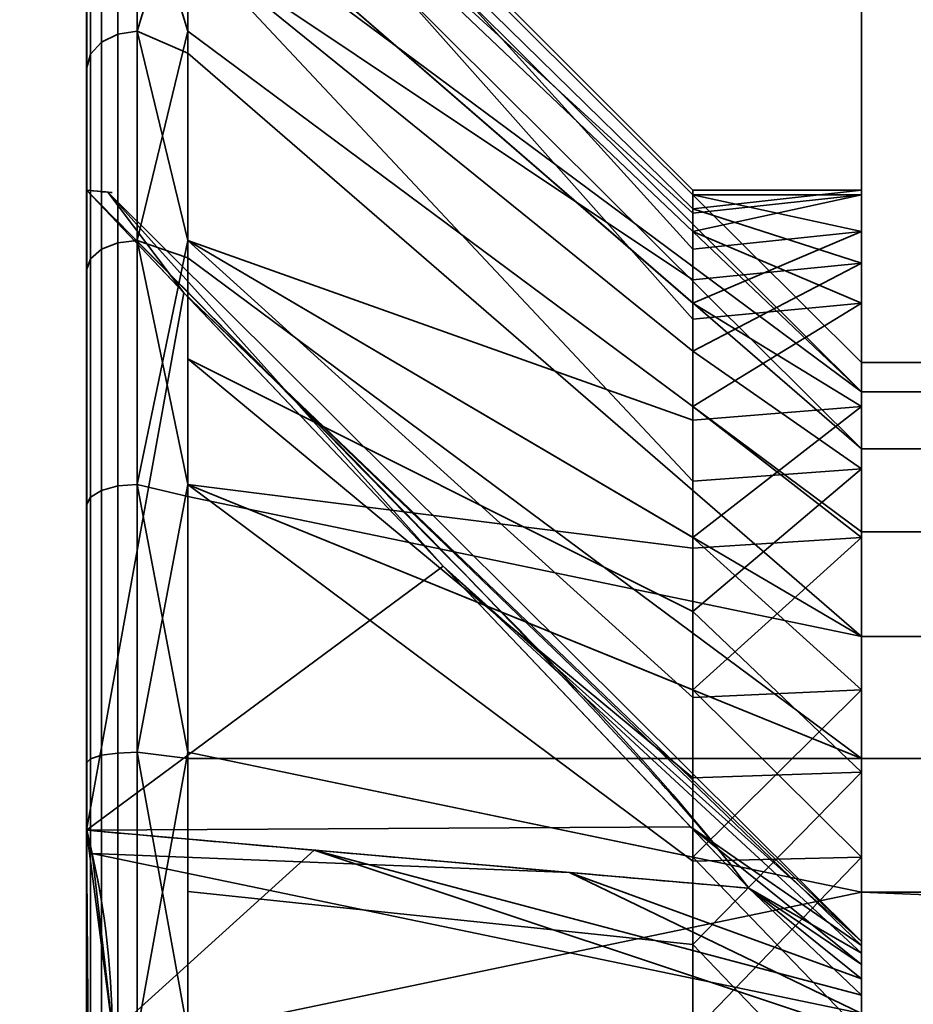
# Model space of a CAD drawing. Header units: millimetres. Extents: x -490 to 6690, y -115 to 152.
# Tile 818 of 1056: x 4018.25 to 4020.9, y 30.83 to 33.76. Entities that reach past the tile are written whole.
import ezdxf

# ---------------------------------------------------------------- set-up
doc = ezdxf.new("R2010")
doc.units = ezdxf.units.MM
doc.layers.add('152', color=253, linetype='Continuous')

# ---------------------------------------------------------------- blocks, each defined once
blk = doc.blocks.new('UG_SURFACE_004')
at = {"layer": '152', "color": 252, "linetype": 'Continuous', "lineweight": 35}
for points in [[(5144.0001, -6.2, 2202.5001), (5144.0001, 133.2, 2202.5001), (3855.9999, 133.2, 2202.5001), (3855.9999, -6.2, 2202.5001)], [(4006, -6.2, 2052.5), (4006, 133.2, 2052.5), (4994, 133.2, 2052.5), (4994, -6.2, 2052.5)]]:
    blk.add_3dface(points, dxfattribs=at)
blk = doc.blocks.new('UG_SURFACE_268')
at = {"layer": '152', "color": 252, "linetype": 'Continuous', "lineweight": 35}
for points in [[(4018.7502, 12.6349, 1008.25), (4018.7502, 36, 1008.25), (4020.75, 36, 1008.25), (4020.75, 12.6349, 1008.25)], [(4020.75, 12.6349, 1172.25), (4020.75, 36, 1172.25), (4018.7502, 36, 1172.25), (4018.7502, 12.6349, 1172.25)], [(4018.7502, 36, 1008.25), (4018.7502, 32.75, 1050.7859), (4018.7502, 33.9861, 1051.8988)], [(4018.7502, 36, 1008.25), (4018.7502, 23.75, 1020.25), (4018.7502, 29.5139, 1050.4458), (4018.7502, 31.1681, 1050.2719)], [(4018.7502, 36, 1072.25), (4018.7502, 32.75, 1057.7141), (4018.7502, 31.1681, 1058.2281)], [(4018.7502, 31.1681, 1050.2719), (4018.7502, 32.75, 1050.7859), (4018.7502, 36, 1008.25)], [(4018.7502, 33.9861, 1056.6012), (4018.7502, 32.75, 1057.7141), (4018.7502, 36, 1072.25)], [(4018.7502, 31.1681, 1058.2281), (4018.7502, 29.5139, 1058.0542), (4018.7502, 23.75, 1072.25), (4018.7502, 36, 1072.25)], [(4018.7502, 36, 1008.25), (4018.7502, 12.6349, 1008.25), (4018.7502, 12.6349, 1020.25), (4018.7502, 23.75, 1020.25)], [(4018.7502, 36, 1172.25), (4018.7502, 32.3769, 1129.9042), (4018.7502, 30.75, 1130.25)], [(4018.7502, 30.75, 1130.25), (4018.7502, 29.1231, 1129.9042), (4018.7502, 23.75, 1160.2499), (4018.7502, 36, 1172.25)], [(4018.7502, 36, 1172.25), (4018.7502, 33.7226, 1128.9265), (4018.7502, 32.3769, 1129.9042)], [(4018.7502, 36, 1172.25), (4018.7502, 34.5542, 1127.4861), (4018.7502, 33.7226, 1128.9265)], [(4018.7502, 36, 1072.25), (4018.7502, 23.75, 1072.25), (4018.7502, 23.75, 1084.25), (4018.7502, 34.7281, 1125.8318)], [(4018.7502, 23.75, 1160.2499), (4018.7502, 12.6349, 1160.2499), (4018.7502, 12.6349, 1172.25), (4018.7502, 36, 1172.25)], [(4020.75, 36, 1072.25), (4020.75, 31.7668, 1123.9661), (4020.75, 30.75, 1123.75)], [(4020.75, 30.75, 1123.75), (4020.75, 29.7332, 1123.9661), (4020.75, 23.75, 1096.2501), (4020.75, 36, 1072.25)], [(4020.75, 36, 1072.25), (4020.75, 36, 1172.25), (4020.75, 33.2363, 1126.5113)], [(4020.75, 36, 1072.25), (4020.75, 32.6079, 1124.5772), (4020.75, 31.7668, 1123.9661)], [(4020.75, 33.2363, 1126.5113), (4020.75, 33.1276, 1125.4774), (4020.75, 36, 1072.25)], [(4020.75, 36, 1172.25), (4020.75, 32.2195, 1128.2725), (4020.75, 32.9151, 1127.5001)], [(4020.75, 30.2302, 1128.6954), (4020.75, 31.2698, 1128.6954), (4020.75, 36, 1172.25), (4020.75, 23.75, 1160.2499)], [(4020.75, 36, 1072.25), (4020.75, 23.75, 1096.2501), (4020.75, 23.75, 1084.25)], [(4020.75, 33.1276, 1125.4774), (4020.75, 32.6079, 1124.5772), (4020.75, 36, 1072.25)], [(4020.75, 31.2698, 1128.6954), (4020.75, 32.2195, 1128.2725), (4020.75, 36, 1172.25)], [(4020.75, 36, 1172.25), (4020.75, 12.6349, 1172.25), (4020.75, 12.6349, 1160.2499), (4020.75, 23.75, 1160.2499)], [(4020.75, 32.9151, 1127.5001), (4020.75, 33.2363, 1126.5113), (4020.75, 36, 1172.25)], [(4020.75, 36, 1072.25), (4020.75, 32.4228, 1056.1079), (4020.75, 33.0339, 1055.2669)], [(4020.75, 36, 1072.25), (4020.75, 23.75, 1072.25), (4020.75, 30.4887, 1056.7364), (4020.75, 31.5225, 1056.6276)], [(4020.75, 36, 1008.25), (4020.75, 36, 1072.25), (4020.75, 33.25, 1054.25)], [(4020.75, 31.5225, 1056.6276), (4020.75, 32.4228, 1056.1079), (4020.75, 36, 1072.25)], [(4020.75, 36, 1008.25), (4020.75, 32.4228, 1052.3921), (4020.75, 31.5225, 1051.8724)], [(4020.75, 33.25, 1054.25), (4020.75, 33.0339, 1053.2331), (4020.75, 36, 1008.25)], [(4020.75, 33.0339, 1053.2331), (4020.75, 32.4228, 1052.3921), (4020.75, 36, 1008.25)], [(4020.75, 31.5225, 1051.8724), (4020.75, 30.4887, 1051.7637), (4020.75, 23.75, 1020.25), (4020.75, 36, 1008.25)], [(4020.75, 33.0339, 1055.2669), (4020.75, 33.25, 1054.25), (4020.75, 36, 1072.25)], [(4020.75, 23.75, 1020.25), (4020.75, 12.6349, 1020.25), (4020.75, 12.6349, 1008.25), (4020.75, 36, 1008.25)], [(4020.75, 23.75, 1084.25), (4020.75, 23.75, 1072.25), (4020.75, 36, 1072.25)], [(4018.7502, 34.75, 1054.25), (4018.7502, 34.6626, 1053.4184), (4020.2498, 33.1954, 1053.7302), (4020.2498, 33.25, 1054.25)], [(4020.2498, 33.25, 1054.25), (4020.2498, 33.1954, 1054.7698), (4018.7502, 34.6626, 1055.0816), (4018.7502, 34.75, 1054.25)], [(4018.7502, 34.2141, 1124.2501), (4018.7502, 34.7281, 1125.8318), (4018.7502, 23.75, 1084.25)], [(4018.7502, 34.5542, 1127.4861), (4018.7502, 34.7281, 1125.8318), (4020.2498, 33.2363, 1125.9887), (4020.2498, 33.182, 1126.5056)], [(4018.7502, 34.7281, 1125.8318), (4018.7502, 34.2141, 1124.2501), (4020.2498, 32.9151, 1125), (4020.2498, 33.0757, 1125.4944)], [(4020.2498, 33.0757, 1125.4944), (4020.2498, 33.2363, 1125.9887), (4018.7502, 34.7281, 1125.8318)], [(4018.7502, 33.9861, 1056.6012), (4018.7502, 34.6626, 1055.0816), (4020.2498, 33.1954, 1054.7698), (4020.2498, 32.984, 1055.2446)], [(4020.2498, 32.984, 1053.2553), (4020.2498, 33.1954, 1053.7302), (4018.7502, 34.6626, 1053.4184), (4018.7502, 33.9861, 1051.8988)], [(4018.7502, 34.5542, 1127.4861), (4020.2498, 33.1276, 1127.0225), (4020.2498, 32.8678, 1127.4726)], [(4020.2498, 33.182, 1126.5056), (4020.2498, 33.1276, 1127.0225), (4018.7502, 34.5542, 1127.4861)], [(4020.2498, 32.8678, 1127.4726), (4020.2498, 32.6079, 1127.9228), (4018.7502, 33.7226, 1128.9265), (4018.7502, 34.5542, 1127.4861)], [(4018.7502, 23.75, 1084.25), (4018.7502, 33.1011, 1123.014), (4018.7502, 34.2141, 1124.2501)], [(4020.2498, 32.5673, 1124.6138), (4020.2498, 32.9151, 1125), (4018.7502, 34.2141, 1124.2501), (4018.7502, 33.1011, 1123.014)], [(4018.7502, 33.9861, 1056.6012), (4020.2498, 32.7725, 1055.7195), (4020.2498, 32.3863, 1056.0672)], [(4018.7502, 33.9861, 1051.8988), (4020.2498, 32.7725, 1052.7805), (4020.2498, 32.984, 1053.2553)], [(4018.7502, 33.9861, 1051.8988), (4018.7502, 32.75, 1050.7859), (4020.2498, 32, 1052.0849), (4020.2498, 32.3863, 1052.4328)], [(4020.2498, 32.3863, 1052.4328), (4020.2498, 32.7725, 1052.7805), (4018.7502, 33.9861, 1051.8988)], [(4020.2498, 32.984, 1055.2446), (4020.2498, 32.7725, 1055.7195), (4018.7502, 33.9861, 1056.6012)], [(4020.2498, 32.3863, 1056.0672), (4020.2498, 32, 1056.4151), (4018.7502, 32.75, 1057.7141), (4018.7502, 33.9861, 1056.6012)], [(4018.7502, 32.3769, 1129.9042), (4018.7502, 33.7226, 1128.9265), (4020.2498, 32.6079, 1127.9228), (4020.2498, 32.1874, 1128.2283)], [(4020.75, 33.25, 1054.25), (4020.2498, 33.25, 1054.25), (4020.2498, 33.1954, 1053.7302)], [(4020.2498, 33.1954, 1053.7302), (4020.75, 33.0339, 1053.2331), (4020.75, 33.25, 1054.25)], [(4020.75, 33.25, 1054.25), (4020.75, 33.0339, 1055.2669), (4020.2498, 33.1954, 1054.7698)], [(4020.2498, 33.1954, 1054.7698), (4020.2498, 33.25, 1054.25), (4020.75, 33.25, 1054.25)], [(4020.75, 33.2363, 1126.5113), (4020.75, 32.9151, 1127.5001), (4020.2498, 33.1276, 1127.0225)], [(4020.75, 33.1276, 1125.4774), (4020.75, 33.2363, 1126.5113), (4020.2498, 33.2363, 1125.9887)], [(4020.75, 33.2363, 1126.5113), (4020.2498, 33.182, 1126.5056), (4020.2498, 33.2363, 1125.9887)], [(4020.2498, 33.2363, 1125.9887), (4020.2498, 33.0757, 1125.4944), (4020.75, 33.1276, 1125.4774)], [(4020.2498, 33.1276, 1127.0225), (4020.2498, 33.182, 1126.5056), (4020.75, 33.2363, 1126.5113)], [(4020.75, 33.0339, 1055.2669), (4020.2498, 32.984, 1055.2446), (4020.2498, 33.1954, 1054.7698)], [(4020.2498, 33.1954, 1053.7302), (4020.2498, 32.984, 1053.2553), (4020.75, 33.0339, 1053.2331)], [(4020.75, 32.9151, 1127.5001), (4020.2498, 32.8678, 1127.4726), (4020.2498, 33.1276, 1127.0225)], [(4020.75, 32.6079, 1124.5772), (4020.75, 33.1276, 1125.4774), (4020.2498, 32.9151, 1125)], [(4020.75, 33.1276, 1125.4774), (4020.2498, 33.0757, 1125.4944), (4020.2498, 32.9151, 1125)], [(4018.7502, 31.5816, 1122.3375), (4018.7502, 33.1011, 1123.014), (4018.7502, 23.75, 1084.25)], [(4018.7502, 33.1011, 1123.014), (4020.2498, 32.2195, 1124.2274), (4020.2498, 32.5673, 1124.6138)], [(4018.7502, 33.1011, 1123.014), (4018.7502, 31.5816, 1122.3375), (4020.2498, 31.2698, 1123.8047), (4020.2498, 31.7446, 1124.016)], [(4020.2498, 31.7446, 1124.016), (4020.2498, 32.2195, 1124.2274), (4018.7502, 33.1011, 1123.014)], [(4020.75, 32.4228, 1052.3921), (4020.75, 33.0339, 1053.2331), (4020.2498, 32.7725, 1052.7805)], [(4020.75, 33.0339, 1053.2331), (4020.2498, 32.984, 1053.2553), (4020.2498, 32.7725, 1052.7805)], [(4020.75, 33.0339, 1055.2669), (4020.75, 32.4228, 1056.1079), (4020.2498, 32.7725, 1055.7195)], [(4020.2498, 32.7725, 1055.7195), (4020.2498, 32.984, 1055.2446), (4020.75, 33.0339, 1055.2669)], [(4020.2498, 32.6079, 1127.9228), (4020.75, 32.9151, 1127.5001), (4020.75, 32.2195, 1128.2725)], [(4020.2498, 32.9151, 1125), (4020.2498, 32.5673, 1124.6138), (4020.75, 32.6079, 1124.5772)], [(4020.2498, 32.6079, 1127.9228), (4020.2498, 32.8678, 1127.4726), (4020.75, 32.9151, 1127.5001)], [(4020.75, 32.4228, 1056.1079), (4020.2498, 32.3863, 1056.0672), (4020.2498, 32.7725, 1055.7195)], [(4020.2498, 32.7725, 1052.7805), (4020.2498, 32.3863, 1052.4328), (4020.75, 32.4228, 1052.3921)], [(4018.7502, 32.75, 1057.7141), (4020.2498, 32, 1056.4151), (4020.2498, 31.5057, 1056.5757)], [(4018.7502, 32.75, 1050.7859), (4018.7502, 31.1681, 1050.2719), (4020.2498, 31.0113, 1051.7637), (4020.2498, 31.5057, 1051.9243)], [(4020.2498, 31.5057, 1051.9243), (4020.2498, 32, 1052.0849), (4018.7502, 32.75, 1050.7859)], [(4020.2498, 31.5057, 1056.5757), (4020.2498, 31.0113, 1056.7364), (4018.7502, 31.1681, 1058.2281), (4018.7502, 32.75, 1057.7141)], [(4020.75, 32.2195, 1128.2725), (4020.2498, 32.1874, 1128.2283), (4020.2498, 32.6079, 1127.9228)], [(4020.75, 32.6079, 1124.5772), (4020.2498, 32.5673, 1124.6138), (4020.2498, 32.2195, 1124.2274)], [(4020.2498, 32.2195, 1124.2274), (4020.75, 31.7668, 1123.9661), (4020.75, 32.6079, 1124.5772)], [(4020.75, 32.4228, 1052.3921), (4020.2498, 32.3863, 1052.4328), (4020.2498, 32, 1052.0849)], [(4020.2498, 32, 1052.0849), (4020.75, 31.5225, 1051.8724), (4020.75, 32.4228, 1052.3921)], [(4020.2498, 32, 1056.4151), (4020.75, 32.4228, 1056.1079), (4020.75, 31.5225, 1056.6276)], [(4020.2498, 32, 1056.4151), (4020.2498, 32.3863, 1056.0672), (4020.75, 32.4228, 1056.1079)], [(4018.7502, 32.3769, 1129.9042), (4020.2498, 31.7668, 1128.5338), (4020.2498, 31.2584, 1128.642)], [(4020.2498, 32.1874, 1128.2283), (4020.2498, 31.7668, 1128.5338), (4018.7502, 32.3769, 1129.9042)], [(4020.2498, 31.2584, 1128.642), (4020.2498, 30.75, 1128.75), (4018.7502, 30.75, 1130.25), (4018.7502, 32.3769, 1129.9042)], [(4020.75, 32.2195, 1128.2725), (4020.75, 31.2698, 1128.6954), (4020.2498, 31.7668, 1128.5338)], [(4020.2498, 32.2195, 1124.2274), (4020.2498, 31.7446, 1124.016), (4020.75, 31.7668, 1123.9661)], [(4020.2498, 31.7668, 1128.5338), (4020.2498, 32.1874, 1128.2283), (4020.75, 32.2195, 1128.2725)], [(4020.75, 31.5225, 1056.6276), (4020.2498, 31.5057, 1056.5757), (4020.2498, 32, 1056.4151)], [(4020.2498, 32, 1052.0849), (4020.2498, 31.5057, 1051.9243), (4020.75, 31.5225, 1051.8724)], [(4020.75, 31.2698, 1128.6954), (4020.2498, 31.2584, 1128.642), (4020.2498, 31.7668, 1128.5338)], [(4020.75, 30.75, 1123.75), (4020.75, 31.7668, 1123.9661), (4020.2498, 31.2698, 1123.8047)], [(4020.75, 31.7668, 1123.9661), (4020.2498, 31.7446, 1124.016), (4020.2498, 31.2698, 1123.8047)], [(4018.7502, 30.75, 1122.25), (4018.7502, 31.5816, 1122.3375), (4018.7502, 23.75, 1084.25)], [(4020.2498, 30.75, 1123.75), (4020.2498, 31.2698, 1123.8047), (4018.7502, 31.5816, 1122.3375), (4018.7502, 30.75, 1122.25)], [(4020.75, 31.5225, 1051.8724), (4020.2498, 31.5057, 1051.9243), (4020.2498, 31.0113, 1051.7637)], [(4020.2498, 31.0113, 1051.7637), (4020.75, 30.4887, 1051.7637), (4020.75, 31.5225, 1051.8724)], [(4020.75, 31.5225, 1056.6276), (4020.75, 30.4887, 1056.7364), (4020.2498, 31.0113, 1056.7364)], [(4020.2498, 31.0113, 1056.7364), (4020.2498, 31.5057, 1056.5757), (4020.75, 31.5225, 1056.6276)], [(4020.75, 31.2698, 1128.6954), (4020.75, 30.2302, 1128.6954), (4020.2498, 30.75, 1128.75)], [(4020.2498, 31.2698, 1123.8047), (4020.2498, 30.75, 1123.75), (4020.75, 30.75, 1123.75)], [(4020.2498, 30.75, 1128.75), (4020.2498, 31.2584, 1128.642), (4020.75, 31.2698, 1128.6954)], [(4018.7502, 29.5139, 1058.0542), (4018.7502, 31.1681, 1058.2281), (4020.2498, 31.0113, 1056.7364), (4020.2498, 30.4944, 1056.682)], [(4020.2498, 30.4944, 1051.818), (4020.2498, 31.0113, 1051.7637), (4018.7502, 31.1681, 1050.2719), (4018.7502, 29.5139, 1050.4458)], [(4020.75, 30.4887, 1056.7364), (4020.2498, 30.4944, 1056.682), (4020.2498, 31.0113, 1056.7364)], [(4020.2498, 31.0113, 1051.7637), (4020.2498, 30.4944, 1051.818), (4020.75, 30.4887, 1051.7637)]]:
    blk.add_3dface(points, dxfattribs=at)
blk = doc.blocks.new('UG_SURFACE_269')
at = {"layer": '152', "color": 252, "linetype": 'Continuous', "lineweight": 35}
for points in [[(4020.75, 32.6521, 1054.868), (4020.75, 32.739, 1054.0409), (4018.7502, 34.7281, 1053.8319), (4018.7502, 34.6412, 1054.659)], [(4018.7502, 34.4711, 1053.041), (4018.7502, 34.7281, 1053.8319), (4020.75, 32.739, 1054.0409), (4020.75, 32.4821, 1053.25)], [(4018.7502, 34.6412, 1054.659), (4018.7502, 34.5542, 1055.4861), (4020.75, 32.6521, 1054.868)], [(4018.4498, 33.25, 1054.85), (4018.4498, 34.0842, 1056.175), (4018.4498, 34.5789, 1054.6525)], [(4018.4498, 34.5789, 1054.6525), (4018.4498, 34.4116, 1053.0603), (4018.4498, 33.25, 1053.65), (4018.4498, 33.25, 1054.85)], [(4018.6, 34.5542, 1053.0139), (4018.6, 33.7226, 1051.5735), (4018.5428, 33.7141, 1051.5811), (4018.5428, 34.5434, 1053.0175)], [(4018.7502, 34.2141, 1052.25), (4018.6, 33.7226, 1051.5735), (4018.6, 34.5542, 1053.0139)], [(4020.75, 32.6521, 1054.868), (4018.7502, 34.5542, 1055.4861), (4018.7502, 34.1384, 1056.2063)], [(4018.5428, 34.5434, 1053.0175), (4018.5428, 33.7141, 1051.5811), (4018.4941, 33.6899, 1051.6028), (4018.4941, 34.5124, 1053.0275)], [(4018.4941, 34.5124, 1053.0275), (4018.4941, 33.6899, 1051.6028), (4018.4612, 33.6538, 1051.6354), (4018.4612, 34.4662, 1053.0425)], [(4020.75, 32.4821, 1053.25), (4018.7502, 34.2141, 1052.25), (4018.7502, 34.4711, 1053.041)], [(4018.4612, 34.4662, 1053.0425), (4018.4612, 33.6538, 1051.6354), (4018.4498, 33.6111, 1051.6739), (4018.4498, 34.4116, 1053.0603)], [(4018.4498, 31.35, 1053.65), (4018.4498, 33.25, 1053.65), (4018.4498, 34.4116, 1053.0603), (4018.4498, 33.6111, 1051.6739)], [(4018.5428, 33.0944, 1057.4769), (4018.5428, 34.2042, 1056.2443), (4018.4941, 34.1761, 1056.228), (4018.4941, 33.0753, 1057.4505)], [(4018.6, 33.1011, 1057.4861), (4018.6, 34.2141, 1056.25), (4018.5428, 34.2042, 1056.2443), (4018.5428, 33.0944, 1057.4769)], [(4018.7502, 33.7226, 1056.9265), (4018.6, 34.2141, 1056.25), (4018.6, 33.1011, 1057.4861)], [(4018.7502, 33.7226, 1056.9265), (4018.7502, 34.1384, 1056.2063), (4018.6, 34.2141, 1056.25)], [(4018.7502, 34.2141, 1052.25), (4018.7502, 33.6576, 1051.6319), (4018.6, 33.7226, 1051.5735)], [(4018.7502, 33.6576, 1051.6319), (4018.7502, 34.2141, 1052.25), (4020.75, 32.4821, 1053.25), (4020.75, 31.9256, 1052.632)], [(4018.4941, 33.0753, 1057.4505), (4018.4941, 34.1761, 1056.228), (4018.4612, 34.1339, 1056.2037), (4018.4612, 33.0467, 1057.4112)], [(4018.4612, 33.0467, 1057.4112), (4018.4612, 34.1339, 1056.2037), (4018.4498, 34.0842, 1056.175), (4018.4498, 33.013, 1057.3647)], [(4018.7502, 34.1384, 1056.2063), (4018.7502, 33.7226, 1056.9265), (4020.75, 32.2363, 1055.5882), (4020.75, 32.6521, 1054.868)], [(4018.4498, 31.35, 1056.7501), (4018.4498, 33.013, 1057.3647), (4018.4498, 34.0842, 1056.175), (4018.4498, 33.25, 1054.85)], [(4018.5428, 33.7141, 1051.5811), (4018.5428, 32.3723, 1050.6063), (4018.4941, 32.3591, 1050.6359), (4018.4941, 33.6899, 1051.6028)], [(4018.6, 33.7226, 1051.5735), (4018.6, 32.3769, 1050.5958), (4018.5428, 32.3723, 1050.6063), (4018.5428, 33.7141, 1051.5811)], [(4018.6, 33.7226, 1051.5735), (4018.7502, 33.6576, 1051.6319), (4018.7502, 33.1011, 1051.0139)], [(4018.7502, 33.1011, 1051.0139), (4018.6, 32.3769, 1050.5958), (4018.6, 33.7226, 1051.5735)], [(4018.6, 33.1011, 1057.4861), (4018.7502, 33.0498, 1057.4154), (4018.7502, 33.7226, 1056.9265)], [(4020.75, 31.5635, 1056.0771), (4020.75, 32.2363, 1055.5882), (4018.7502, 33.7226, 1056.9265), (4018.7502, 33.0498, 1057.4154)], [(4018.4941, 33.6899, 1051.6028), (4018.4941, 32.3591, 1050.6359), (4018.4612, 32.3393, 1050.6804), (4018.4612, 33.6538, 1051.6354)], [(4018.4612, 33.6538, 1051.6354), (4018.4612, 32.3393, 1050.6804), (4018.4498, 32.3159, 1050.7329), (4018.4498, 33.6111, 1051.6739)], [(4020.75, 31.9256, 1052.632), (4018.7502, 33.1011, 1051.0139), (4018.7502, 33.6576, 1051.6319)], [(4018.4498, 33.6111, 1051.6739), (4018.4498, 32.3159, 1050.7329), (4018.4498, 31.35, 1051.7499), (4018.4498, 31.35, 1053.65)], [(4018.4498, 33.25, 1054.85), (4018.4498, 31.35, 1054.85), (4018.4498, 31.35, 1056.7501)], [(4018.7383, 32.9459, 1053.6753), (4018.4498, 33.25, 1053.65), (4018.4498, 31.35, 1053.65)], [(4018.4498, 31.35, 1054.85), (4018.4498, 33.25, 1054.85), (4019.5088, 32.134, 1054.7574)], [(4018.5127, 33.2445, 1054.5121), (4018.4498, 33.25, 1054.85), (4018.4498, 33.25, 1053.65)], [(4018.5127, 33.2445, 1054.5121), (4018.4498, 33.25, 1053.65), (4018.7383, 32.9459, 1053.6753)], [(4019.5088, 32.134, 1054.7574), (4018.4498, 33.25, 1054.85), (4018.5127, 33.2445, 1054.5121)], [(4019.5088, 32.134, 1054.7574), (4018.5127, 33.2445, 1054.5121), (4020.75, 31.0195, 1054.2784)], [(4020.75, 31.0195, 1054.2784), (4018.5127, 33.2445, 1054.5121), (4018.7383, 32.9459, 1053.6753)], [(4018.5428, 31.5793, 1058.1514), (4018.5428, 33.0944, 1057.4769), (4018.4941, 33.0753, 1057.4505), (4018.4941, 31.5725, 1058.1197)], [(4018.6, 31.5816, 1058.1626), (4018.6, 33.1011, 1057.4861), (4018.5428, 33.0944, 1057.4769), (4018.5428, 31.5793, 1058.1514)], [(4018.7502, 32.3769, 1057.9041), (4018.6, 33.1011, 1057.4861), (4018.6, 31.5816, 1058.1626)], [(4018.7502, 32.3769, 1057.9041), (4018.7502, 33.0498, 1057.4154), (4018.6, 33.1011, 1057.4861)], [(4018.7502, 33.1011, 1051.0139), (4018.7502, 32.3414, 1050.6756), (4018.6, 32.3769, 1050.5958)], [(4018.7502, 32.3414, 1050.6756), (4018.7502, 33.1011, 1051.0139), (4020.75, 31.9256, 1052.632)], [(4018.4941, 31.5725, 1058.1197), (4018.4941, 33.0753, 1057.4505), (4018.4612, 33.0467, 1057.4112), (4018.4612, 31.5624, 1058.072)], [(4018.4612, 31.5624, 1058.072), (4018.4612, 33.0467, 1057.4112), (4018.4498, 33.013, 1057.3647), (4018.4498, 31.5505, 1058.0158)], [(4018.7502, 33.0498, 1057.4154), (4018.7502, 32.3769, 1057.9041), (4020.75, 31.5635, 1056.0771)], [(4018.4498, 31.5505, 1058.0158), (4018.4498, 33.013, 1057.3647), (4018.4498, 31.35, 1056.7501)], [(4018.4498, 31.35, 1053.65), (4020.2432, 31.36, 1053.8069), (4018.7383, 32.9459, 1053.6753)], [(4020.75, 31.0077, 1054.1663), (4018.7383, 32.9459, 1053.6753), (4020.2432, 31.36, 1053.8069)], [(4018.7383, 32.9459, 1053.6753), (4020.75, 31.0077, 1054.1663), (4020.75, 31.0195, 1054.2784)], [(4020.75, 32.739, 1054.0409), (4030.9858, 32.739, 1054.0409), (4030.9858, 32.4821, 1053.25), (4020.75, 32.4821, 1053.25)], [(4020.75, 32.6521, 1054.868), (4030.9858, 32.6521, 1054.868), (4030.9858, 32.739, 1054.0409), (4020.75, 32.739, 1054.0409)], [(4020.75, 32.2363, 1055.5882), (4030.9858, 32.2363, 1055.5882), (4030.9858, 32.6521, 1054.868), (4020.75, 32.6521, 1054.868)], [(4020.75, 32.4821, 1053.25), (4030.9858, 32.4821, 1053.25), (4030.9858, 31.9256, 1052.632), (4020.75, 31.9256, 1052.632)], [(4018.5428, 32.3723, 1050.6063), (4018.5428, 30.75, 1050.2614), (4018.4941, 30.75, 1050.2939), (4018.4941, 32.3591, 1050.6359)], [(4018.6, 32.3769, 1050.5958), (4018.6, 30.75, 1050.2501), (4018.5428, 30.75, 1050.2614), (4018.5428, 32.3723, 1050.6063)], [(4018.6, 32.3769, 1050.5958), (4018.7502, 32.3414, 1050.6756), (4018.7502, 31.5816, 1050.3374)], [(4018.7502, 31.5816, 1050.3374), (4018.6, 30.75, 1050.2501), (4018.6, 32.3769, 1050.5958)], [(4018.6, 31.5816, 1058.1626), (4018.7502, 31.5635, 1058.0771), (4018.7502, 32.3769, 1057.9041)], [(4020.75, 31.5635, 1056.0771), (4018.7502, 32.3769, 1057.9041), (4018.7502, 31.5635, 1058.0771)], [(4018.4612, 32.3393, 1050.6804), (4018.4612, 30.75, 1050.3426), (4018.4498, 30.75, 1050.4), (4018.4498, 32.3159, 1050.7329)], [(4018.4941, 32.3591, 1050.6359), (4018.4941, 30.75, 1050.2939), (4018.4612, 30.75, 1050.3426), (4018.4612, 32.3393, 1050.6804)], [(4020.75, 31.9256, 1052.632), (4020.75, 31.1658, 1052.2937), (4018.7502, 31.5816, 1050.3374), (4018.7502, 32.3414, 1050.6756)], [(4018.4498, 30.15, 1051.7499), (4018.4498, 31.35, 1051.7499), (4018.4498, 32.3159, 1050.7329), (4018.4498, 30.75, 1050.4)], [(4020.75, 31.5635, 1056.0771), (4030.9858, 31.5635, 1056.0771), (4030.9858, 32.2363, 1055.5882), (4020.75, 32.2363, 1055.5882)], [(4019.5088, 32.134, 1054.7574), (4020.4158, 31.178, 1054.6781), (4018.4498, 31.35, 1054.85)], [(4020.75, 31.0195, 1054.2784), (4020.75, 30.9847, 1054.3855), (4019.5088, 32.134, 1054.7574)], [(4020.4158, 31.178, 1054.6781), (4019.5088, 32.134, 1054.7574), (4020.75, 30.9847, 1054.3855)], [(4020.75, 31.9256, 1052.632), (4030.9858, 31.9256, 1052.632), (4030.9858, 31.1658, 1052.2937), (4020.75, 31.1658, 1052.2937)], [(4018.4941, 29.9275, 1058.1197), (4018.4941, 31.5725, 1058.1197), (4018.4612, 31.5624, 1058.072), (4018.4612, 29.9376, 1058.072)], [(4018.5428, 29.9207, 1058.1514), (4018.5428, 31.5793, 1058.1514), (4018.4941, 31.5725, 1058.1197), (4018.4941, 29.9275, 1058.1197)], [(4018.6, 29.9184, 1058.1626), (4018.6, 31.5816, 1058.1626), (4018.5428, 31.5793, 1058.1514), (4018.5428, 29.9207, 1058.1514)], [(4018.6, 31.5816, 1058.1626), (4018.6, 29.9184, 1058.1626), (4018.7502, 30.75, 1058.25)], [(4018.7502, 30.75, 1058.25), (4018.7502, 31.5635, 1058.0771), (4018.6, 31.5816, 1058.1626)], [(4018.7502, 31.5816, 1050.3374), (4018.7502, 30.75, 1050.2501), (4018.6, 30.75, 1050.2501)], [(4018.7502, 30.75, 1050.2501), (4018.7502, 31.5816, 1050.3374), (4020.75, 31.1658, 1052.2937)], [(4018.4612, 29.9376, 1058.072), (4018.4612, 31.5624, 1058.072), (4018.4498, 31.5505, 1058.0158), (4018.4498, 29.9495, 1058.0158)], [(4018.4498, 29.9495, 1058.0158), (4018.4498, 31.5505, 1058.0158), (4018.4498, 31.35, 1056.7501), (4018.4498, 30.15, 1056.7501)], [(4018.7502, 31.5635, 1058.0771), (4018.7502, 30.75, 1058.25), (4020.75, 30.75, 1056.25), (4020.75, 31.5635, 1056.0771)], [(4020.75, 30.75, 1056.25), (4030.9858, 30.75, 1056.25), (4030.9858, 31.5635, 1056.0771), (4020.75, 31.5635, 1056.0771)], [(4018.4498, 31.35, 1053.65), (4020.4158, 31.178, 1053.8219), (4020.2432, 31.36, 1053.8069)], [(4018.4498, 31.35, 1053.65), (4018.4498, 31.35, 1051.7499), (4019.125, 31.2909, 1052.4616)], [(4019.125, 31.2909, 1052.4616), (4020.4158, 31.178, 1053.8219), (4018.4498, 31.35, 1053.65)], [(4018.4498, 31.35, 1054.85), (4020.4158, 31.178, 1054.6781), (4019.8832, 31.2246, 1055.2392)], [(4019.8832, 31.2246, 1055.2392), (4018.4498, 31.35, 1056.7501), (4018.4498, 31.35, 1054.85)], [(4018.4498, 31.35, 1056.7501), (4018.4665, 31.2811, 1056.7485), (4018.528, 30.752, 1056.7431), (4018.4588, 30.2172, 1056.7492)], [(4018.4588, 30.2172, 1056.7492), (4018.4498, 30.15, 1056.7501), (4018.4498, 31.35, 1056.7501)], [(4018.528, 30.75, 1051.7569), (4018.4498, 31.35, 1051.7499), (4018.4498, 30.15, 1051.7499)], [(4018.4665, 31.2811, 1056.7485), (4018.4498, 31.35, 1056.7501), (4019.8832, 31.2246, 1055.2392)], [(4019.125, 31.2909, 1052.4616), (4018.4498, 31.35, 1051.7499), (4018.528, 30.75, 1051.7569)], [(4020.75, 30.9514, 1054.0687), (4020.2432, 31.36, 1053.8069), (4020.4158, 31.178, 1053.8219)], [(4020.2432, 31.36, 1053.8069), (4020.75, 30.9514, 1054.0687), (4020.75, 31.0077, 1054.1663)], [(4019.8832, 31.2246, 1055.2392), (4020.75, 30.8063, 1054.5151), (4018.4665, 31.2811, 1056.7485)], [(4018.528, 30.752, 1056.7431), (4018.4665, 31.2811, 1056.7485), (4020.75, 30.8063, 1054.5151)], [(4019.125, 31.2909, 1052.4616), (4018.528, 30.75, 1051.7569), (4020.75, 30.75, 1053.979)], [(4020.75, 30.75, 1053.979), (4020.75, 30.8602, 1054.0024), (4019.125, 31.2909, 1052.4616)], [(4020.4158, 31.178, 1053.8219), (4019.125, 31.2909, 1052.4616), (4020.75, 30.8602, 1054.0024)], [(4020.75, 30.9093, 1054.4692), (4019.8832, 31.2246, 1055.2392), (4020.4158, 31.178, 1054.6781)], [(4019.8832, 31.2246, 1055.2392), (4020.75, 30.9093, 1054.4692), (4020.75, 30.8063, 1054.5151)], [(4020.75, 31.1658, 1052.2937), (4020.75, 30.3342, 1052.2937), (4018.7502, 30.75, 1050.2501)], [(4020.75, 30.9847, 1054.3855), (4020.75, 30.9093, 1054.4692), (4020.4158, 31.178, 1054.6781)], [(4020.75, 30.8602, 1054.0024), (4020.75, 30.9514, 1054.0687), (4020.4158, 31.178, 1053.8219)], [(4020.75, 30.3342, 1052.2937), (4020.75, 31.1658, 1052.2937), (4030.9858, 30.75, 1052.25)], [(4020.75, 31.1658, 1052.2937), (4030.9858, 31.1658, 1052.2937), (4030.9858, 30.75, 1052.25)], [(4020.75, 30.9847, 1054.3855), (4020.75, 31.0195, 1054.2784), (4020.75, 31.0077, 1054.1663), (4020.75, 30.75, 1054.25)], [(4020.75, 31.0077, 1054.1663), (4020.75, 30.9514, 1054.0687), (4020.75, 30.8602, 1054.0024), (4020.75, 30.75, 1054.25)], [(4020.75, 30.75, 1054.25), (4020.75, 30.8063, 1054.5151), (4020.75, 30.9093, 1054.4692), (4020.75, 30.9847, 1054.3855)], [(4020.75, 30.8602, 1054.0024), (4020.75, 30.75, 1053.979), (4020.75, 30.6398, 1054.0024), (4020.75, 30.75, 1054.25)]]:
    blk.add_3dface(points, dxfattribs=at)
blk = doc.blocks.new('UG_SURFACE_273')
at = {"layer": '152', "color": 252, "linetype": 'Continuous', "lineweight": 35}
for points in [[(4020.75, 32.6521, 1126.868), (4020.75, 32.739, 1126.0409), (4018.7502, 34.7281, 1125.8318), (4018.7502, 34.6412, 1126.659)], [(4018.7502, 34.4711, 1125.0409), (4018.7502, 34.7281, 1125.8318), (4020.75, 32.739, 1126.0409), (4020.75, 32.4821, 1125.25)], [(4018.7502, 34.6412, 1126.659), (4018.7502, 34.5542, 1127.4861), (4020.75, 32.6521, 1126.868)], [(4018.4498, 33.25, 1126.85), (4018.4498, 34.0842, 1128.175), (4018.4498, 34.5789, 1126.6525)], [(4018.4498, 34.5789, 1126.6525), (4018.4498, 34.4116, 1125.0603), (4018.4498, 33.25, 1125.65), (4018.4498, 33.25, 1126.85)], [(4018.6, 34.5542, 1125.0139), (4018.6, 33.7226, 1123.5734), (4018.5428, 33.7141, 1123.5812), (4018.5428, 34.5434, 1125.0174)], [(4018.6, 33.7226, 1123.5734), (4018.6, 34.5542, 1125.0139), (4018.7502, 34.2141, 1124.2501)], [(4020.75, 32.6521, 1126.868), (4018.7502, 34.5542, 1127.4861), (4018.7502, 34.1384, 1128.2063)], [(4018.5428, 34.5434, 1125.0174), (4018.5428, 33.7141, 1123.5812), (4018.4941, 33.6899, 1123.6029), (4018.4941, 34.5124, 1125.0275)], [(4018.4941, 34.5124, 1125.0275), (4018.4941, 33.6899, 1123.6029), (4018.4612, 33.6538, 1123.6354), (4018.4612, 34.4662, 1125.0426)], [(4020.75, 32.4821, 1125.25), (4018.7502, 34.2141, 1124.2501), (4018.7502, 34.4711, 1125.0409)], [(4018.4612, 34.4662, 1125.0426), (4018.4612, 33.6538, 1123.6354), (4018.4498, 33.6111, 1123.6738), (4018.4498, 34.4116, 1125.0603)], [(4018.4498, 31.35, 1125.65), (4018.4498, 33.25, 1125.65), (4018.4498, 34.4116, 1125.0603), (4018.4498, 33.6111, 1123.6738)], [(4018.5428, 33.0944, 1129.4768), (4018.5428, 34.2042, 1128.2443), (4018.4941, 34.1761, 1128.2281), (4018.4941, 33.0753, 1129.4506)], [(4018.6, 33.1011, 1129.4861), (4018.6, 34.2141, 1128.25), (4018.5428, 34.2042, 1128.2443), (4018.5428, 33.0944, 1129.4768)], [(4018.7502, 34.2141, 1124.2501), (4018.7502, 33.6576, 1123.632), (4018.6, 33.7226, 1123.5734)], [(4018.7502, 33.7226, 1128.9265), (4018.6, 34.2141, 1128.25), (4018.6, 33.1011, 1129.4861)], [(4018.7502, 33.7226, 1128.9265), (4018.7502, 34.1384, 1128.2063), (4018.6, 34.2141, 1128.25)], [(4018.7502, 33.6576, 1123.632), (4018.7502, 34.2141, 1124.2501), (4020.75, 32.4821, 1125.25), (4020.75, 31.9256, 1124.632)], [(4018.4941, 33.0753, 1129.4506), (4018.4941, 34.1761, 1128.2281), (4018.4612, 34.1339, 1128.2037), (4018.4612, 33.0467, 1129.4111)], [(4018.4612, 33.0467, 1129.4111), (4018.4612, 34.1339, 1128.2037), (4018.4498, 34.0842, 1128.175), (4018.4498, 33.013, 1129.3647)], [(4018.7502, 34.1384, 1128.2063), (4018.7502, 33.7226, 1128.9265), (4020.75, 32.2363, 1127.5883), (4020.75, 32.6521, 1126.868)], [(4018.4498, 31.35, 1128.75), (4018.4498, 33.013, 1129.3647), (4018.4498, 34.0842, 1128.175), (4018.4498, 33.25, 1126.85)], [(4018.5428, 33.7141, 1123.5812), (4018.5428, 32.3723, 1122.6063), (4018.4941, 32.3591, 1122.636), (4018.4941, 33.6899, 1123.6029)], [(4018.6, 33.7226, 1123.5734), (4018.6, 32.3769, 1122.5958), (4018.5428, 32.3723, 1122.6063), (4018.5428, 33.7141, 1123.5812)], [(4018.6, 33.7226, 1123.5734), (4018.7502, 33.6576, 1123.632), (4018.7502, 33.1011, 1123.014)], [(4018.7502, 33.1011, 1123.014), (4018.6, 32.3769, 1122.5958), (4018.6, 33.7226, 1123.5734)], [(4018.6, 33.1011, 1129.4861), (4018.7502, 33.0498, 1129.4154), (4018.7502, 33.7226, 1128.9265)], [(4020.75, 31.5635, 1128.0771), (4020.75, 32.2363, 1127.5883), (4018.7502, 33.7226, 1128.9265), (4018.7502, 33.0498, 1129.4154)], [(4018.4941, 33.6899, 1123.6029), (4018.4941, 32.3591, 1122.636), (4018.4612, 32.3393, 1122.6804), (4018.4612, 33.6538, 1123.6354)], [(4018.4612, 33.6538, 1123.6354), (4018.4612, 32.3393, 1122.6804), (4018.4498, 32.3159, 1122.7329), (4018.4498, 33.6111, 1123.6738)], [(4020.75, 31.9256, 1124.632), (4018.7502, 33.1011, 1123.014), (4018.7502, 33.6576, 1123.632)], [(4018.4498, 33.6111, 1123.6738), (4018.4498, 32.3159, 1122.7329), (4018.4498, 31.35, 1123.75), (4018.4498, 31.35, 1125.65)], [(4018.4498, 33.25, 1126.85), (4018.4498, 31.35, 1126.85), (4018.4498, 31.35, 1128.75)], [(4018.7383, 32.9459, 1125.6752), (4018.4498, 33.25, 1125.65), (4018.4498, 31.35, 1125.65)], [(4018.4498, 31.35, 1126.85), (4018.4498, 33.25, 1126.85), (4019.5088, 32.134, 1126.7574)], [(4018.5127, 33.2445, 1126.5122), (4018.4498, 33.25, 1126.85), (4018.4498, 33.25, 1125.65)], [(4018.5127, 33.2445, 1126.5122), (4018.4498, 33.25, 1125.65), (4018.7383, 32.9459, 1125.6752)], [(4019.5088, 32.134, 1126.7574), (4018.4498, 33.25, 1126.85), (4018.5127, 33.2445, 1126.5122)], [(4019.5088, 32.134, 1126.7574), (4018.5127, 33.2445, 1126.5122), (4020.75, 31.0195, 1126.2783)], [(4020.75, 31.0195, 1126.2783), (4018.5127, 33.2445, 1126.5122), (4018.7383, 32.9459, 1125.6752)], [(4018.5428, 31.5793, 1130.1514), (4018.5428, 33.0944, 1129.4768), (4018.4941, 33.0753, 1129.4506), (4018.4941, 31.5725, 1130.1196)], [(4018.6, 31.5816, 1130.1626), (4018.6, 33.1011, 1129.4861), (4018.5428, 33.0944, 1129.4768), (4018.5428, 31.5793, 1130.1514)], [(4018.6, 33.1011, 1129.4861), (4018.6, 31.5816, 1130.1626), (4018.7502, 32.3769, 1129.9042)], [(4018.7502, 32.3769, 1129.9042), (4018.7502, 33.0498, 1129.4154), (4018.6, 33.1011, 1129.4861)], [(4018.7502, 33.1011, 1123.014), (4018.7502, 32.3414, 1122.6757), (4018.6, 32.3769, 1122.5958)], [(4018.7502, 32.3414, 1122.6757), (4018.7502, 33.1011, 1123.014), (4020.75, 31.9256, 1124.632)], [(4018.4941, 31.5725, 1130.1196), (4018.4941, 33.0753, 1129.4506), (4018.4612, 33.0467, 1129.4111), (4018.4612, 31.5624, 1130.072)], [(4018.4612, 31.5624, 1130.072), (4018.4612, 33.0467, 1129.4111), (4018.4498, 33.013, 1129.3647), (4018.4498, 31.5505, 1130.0159)], [(4018.7502, 33.0498, 1129.4154), (4018.7502, 32.3769, 1129.9042), (4020.75, 31.5635, 1128.0771)], [(4018.4498, 31.5505, 1130.0159), (4018.4498, 33.013, 1129.3647), (4018.4498, 31.35, 1128.75)], [(4018.4498, 31.35, 1125.65), (4020.2432, 31.36, 1125.8069), (4018.7383, 32.9459, 1125.6752)], [(4020.75, 31.0077, 1126.1662), (4018.7383, 32.9459, 1125.6752), (4020.2432, 31.36, 1125.8069)], [(4018.7383, 32.9459, 1125.6752), (4020.75, 31.0077, 1126.1662), (4020.75, 31.0195, 1126.2783)], [(4020.75, 32.739, 1126.0409), (4030.9858, 32.739, 1126.0409), (4030.9858, 32.4821, 1125.25), (4020.75, 32.4821, 1125.25)], [(4020.75, 32.6521, 1126.868), (4030.9858, 32.6521, 1126.868), (4030.9858, 32.739, 1126.0409), (4020.75, 32.739, 1126.0409)], [(4020.75, 32.2363, 1127.5883), (4030.9858, 32.2363, 1127.5883), (4030.9858, 32.6521, 1126.868), (4020.75, 32.6521, 1126.868)], [(4020.75, 32.4821, 1125.25), (4030.9858, 32.4821, 1125.25), (4030.9858, 31.9256, 1124.632), (4020.75, 31.9256, 1124.632)], [(4018.5428, 32.3723, 1122.6063), (4018.5428, 30.75, 1122.2614), (4018.4941, 30.75, 1122.2939), (4018.4941, 32.3591, 1122.636)], [(4018.6, 32.3769, 1122.5958), (4018.6, 30.75, 1122.25), (4018.5428, 30.75, 1122.2614), (4018.5428, 32.3723, 1122.6063)], [(4018.6, 32.3769, 1122.5958), (4018.7502, 32.3414, 1122.6757), (4018.7502, 31.5816, 1122.3375)], [(4018.7502, 31.5816, 1122.3375), (4018.6, 30.75, 1122.25), (4018.6, 32.3769, 1122.5958)], [(4018.6, 31.5816, 1130.1626), (4018.7502, 31.5635, 1130.0771), (4018.7502, 32.3769, 1129.9042)], [(4020.75, 31.5635, 1128.0771), (4018.7502, 32.3769, 1129.9042), (4018.7502, 31.5635, 1130.0771)], [(4018.4612, 32.3393, 1122.6804), (4018.4612, 30.75, 1122.3426), (4018.4498, 30.75, 1122.4), (4018.4498, 32.3159, 1122.7329)], [(4018.4941, 32.3591, 1122.636), (4018.4941, 30.75, 1122.2939), (4018.4612, 30.75, 1122.3426), (4018.4612, 32.3393, 1122.6804)], [(4020.75, 31.9256, 1124.632), (4020.75, 31.1658, 1124.2937), (4018.7502, 31.5816, 1122.3375), (4018.7502, 32.3414, 1122.6757)], [(4018.4498, 30.15, 1123.75), (4018.4498, 31.35, 1123.75), (4018.4498, 32.3159, 1122.7329), (4018.4498, 30.75, 1122.4)], [(4020.75, 31.5635, 1128.0771), (4030.9858, 31.5635, 1128.0771), (4030.9858, 32.2363, 1127.5883), (4020.75, 32.2363, 1127.5883)], [(4019.5088, 32.134, 1126.7574), (4020.4158, 31.178, 1126.678), (4018.4498, 31.35, 1126.85)], [(4020.75, 31.0195, 1126.2783), (4020.75, 30.9847, 1126.3855), (4019.5088, 32.134, 1126.7574)], [(4020.4158, 31.178, 1126.678), (4019.5088, 32.134, 1126.7574), (4020.75, 30.9847, 1126.3855)], [(4020.75, 31.9256, 1124.632), (4030.9858, 31.9256, 1124.632), (4030.9858, 31.1658, 1124.2937), (4020.75, 31.1658, 1124.2937)], [(4018.4941, 29.9275, 1130.1196), (4018.4941, 31.5725, 1130.1196), (4018.4612, 31.5624, 1130.072), (4018.4612, 29.9376, 1130.072)], [(4018.5428, 29.9207, 1130.1514), (4018.5428, 31.5793, 1130.1514), (4018.4941, 31.5725, 1130.1196), (4018.4941, 29.9275, 1130.1196)], [(4018.6, 29.9184, 1130.1626), (4018.6, 31.5816, 1130.1626), (4018.5428, 31.5793, 1130.1514), (4018.5428, 29.9207, 1130.1514)], [(4018.6, 31.5816, 1130.1626), (4018.6, 29.9184, 1130.1626), (4018.7502, 30.75, 1130.25)], [(4018.7502, 30.75, 1130.25), (4018.7502, 31.5635, 1130.0771), (4018.6, 31.5816, 1130.1626)], [(4018.7502, 31.5816, 1122.3375), (4018.7502, 30.75, 1122.25), (4018.6, 30.75, 1122.25)], [(4018.7502, 30.75, 1122.25), (4018.7502, 31.5816, 1122.3375), (4020.75, 31.1658, 1124.2937)], [(4018.4612, 29.9376, 1130.072), (4018.4612, 31.5624, 1130.072), (4018.4498, 31.5505, 1130.0159), (4018.4498, 29.9495, 1130.0159)], [(4018.4498, 29.9495, 1130.0159), (4018.4498, 31.5505, 1130.0159), (4018.4498, 31.35, 1128.75), (4018.4498, 30.15, 1128.75)], [(4018.7502, 31.5635, 1130.0771), (4018.7502, 30.75, 1130.25), (4020.75, 30.75, 1128.25), (4020.75, 31.5635, 1128.0771)], [(4020.75, 30.75, 1128.25), (4030.9858, 30.75, 1128.25), (4030.9858, 31.5635, 1128.0771), (4020.75, 31.5635, 1128.0771)], [(4018.4498, 31.35, 1125.65), (4020.4158, 31.178, 1125.8219), (4020.2432, 31.36, 1125.8069)], [(4018.4498, 31.35, 1125.65), (4018.4498, 31.35, 1123.75), (4019.125, 31.2909, 1124.4615)], [(4019.125, 31.2909, 1124.4615), (4020.4158, 31.178, 1125.8219), (4018.4498, 31.35, 1125.65)], [(4018.4498, 31.35, 1126.85), (4020.4158, 31.178, 1126.678), (4019.8832, 31.2246, 1127.2392)], [(4019.8832, 31.2246, 1127.2392), (4018.4498, 31.35, 1128.75), (4018.4498, 31.35, 1126.85)], [(4018.4498, 31.35, 1128.75), (4018.4665, 31.2811, 1128.7485), (4018.528, 30.752, 1128.7432), (4018.4588, 30.2172, 1128.7493)], [(4018.4588, 30.2172, 1128.7493), (4018.4498, 30.15, 1128.75), (4018.4498, 31.35, 1128.75)], [(4018.528, 30.75, 1123.7568), (4018.4498, 31.35, 1123.75), (4018.4498, 30.15, 1123.75)], [(4018.4665, 31.2811, 1128.7485), (4018.4498, 31.35, 1128.75), (4019.8832, 31.2246, 1127.2392)], [(4019.125, 31.2909, 1124.4615), (4018.4498, 31.35, 1123.75), (4018.528, 30.75, 1123.7568)], [(4020.75, 30.9514, 1126.0687), (4020.2432, 31.36, 1125.8069), (4020.4158, 31.178, 1125.8219)], [(4020.2432, 31.36, 1125.8069), (4020.75, 30.9514, 1126.0687), (4020.75, 31.0077, 1126.1662)], [(4019.8832, 31.2246, 1127.2392), (4020.75, 30.8063, 1126.515), (4018.4665, 31.2811, 1128.7485)], [(4018.528, 30.752, 1128.7432), (4018.4665, 31.2811, 1128.7485), (4020.75, 30.8063, 1126.515)], [(4019.125, 31.2909, 1124.4615), (4018.528, 30.75, 1123.7568), (4020.75, 30.75, 1125.9791)], [(4020.75, 30.75, 1125.9791), (4020.75, 30.8602, 1126.0024), (4019.125, 31.2909, 1124.4615)], [(4020.4158, 31.178, 1125.8219), (4019.125, 31.2909, 1124.4615), (4020.75, 30.8602, 1126.0024)], [(4020.75, 30.9093, 1126.4693), (4019.8832, 31.2246, 1127.2392), (4020.4158, 31.178, 1126.678)], [(4019.8832, 31.2246, 1127.2392), (4020.75, 30.9093, 1126.4693), (4020.75, 30.8063, 1126.515)], [(4020.75, 31.1658, 1124.2937), (4020.75, 30.3342, 1124.2937), (4018.7502, 30.75, 1122.25)], [(4020.75, 30.9847, 1126.3855), (4020.75, 30.9093, 1126.4693), (4020.4158, 31.178, 1126.678)], [(4020.75, 30.8602, 1126.0024), (4020.75, 30.9514, 1126.0687), (4020.4158, 31.178, 1125.8219)], [(4020.75, 30.3342, 1124.2937), (4020.75, 31.1658, 1124.2937), (4030.9858, 30.75, 1124.2501)], [(4020.75, 31.1658, 1124.2937), (4030.9858, 31.1658, 1124.2937), (4030.9858, 30.75, 1124.2501)], [(4020.75, 30.9847, 1126.3855), (4020.75, 31.0195, 1126.2783), (4020.75, 31.0077, 1126.1662), (4020.75, 30.75, 1126.25)], [(4020.75, 31.0077, 1126.1662), (4020.75, 30.9514, 1126.0687), (4020.75, 30.8602, 1126.0024), (4020.75, 30.75, 1126.25)], [(4020.75, 30.75, 1126.25), (4020.75, 30.8063, 1126.515), (4020.75, 30.9093, 1126.4693), (4020.75, 30.9847, 1126.3855)], [(4020.75, 30.8602, 1126.0024), (4020.75, 30.75, 1125.9791), (4020.75, 30.6398, 1126.0024), (4020.75, 30.75, 1126.25)]]:
    blk.add_3dface(points, dxfattribs=at)
blk = doc.blocks.new('UG_SURFACE_275')
at = {"layer": '152', "color": 254, "linetype": 'Continuous', "lineweight": 35}
for points in [[(4020.75, 136.75, 2032.7499), (4020.75, -10, 2032.7499), (4028.5001, 106, 2025.0001)], [(4028.5001, 106, -7.5), (4020.75, -10, -7.5), (4020.75, 136.75, -7.5)], [(4020.75, -10, 2032.7499), (4020.75, 136.75, 2032.7499), (4020.75, 136.75, -7.5), (4020.75, -10, -7.5)], [(4028.5001, 21, 2025.0001), (4028.5001, 106, 2025.0001), (4020.75, -10, 2032.7499)], [(4020.75, -10, -7.5), (4028.5001, 106, -7.5), (4028.5001, 21, -7.5)]]:
    blk.add_3dface(points, dxfattribs=at)
blk = doc.blocks.new('UG_SURFACE_277')
at = {"layer": '152', "color": 254, "linetype": 'Continuous', "lineweight": 35}
for points in [[(4028.5001, 106, 2025.0001), (4020.75, -10, 2032.7499), (4020.75, 136.75, 2032.7499)], [(4979.25, -10, 2032.7499), (4979.25, 136.75, 2032.7499), (4020.75, 136.75, 2032.7499), (4020.75, -10, 2032.7499)], [(4020.75, -10, 2032.7499), (4028.5001, 106, 2025.0001), (4028.5001, 21, 2025.0001)]]:
    blk.add_3dface(points, dxfattribs=at)

msp = doc.modelspace()

# ---------------------------------------------------------------- linework, layer by layer
at = {"layer": '152', "linetype": 'Continuous', "lineweight": -3}
for p, q in [((4020.75, -10, -7.5), (4020.75, 136.75, -7.5)), ((4020.75, -10, 2032.75), (4020.75, 136.75, 2032.75)), ((4020.75, -10, 2032.75), (4020.75, 136.75, 2032.75)), ((4018.75, 58.75, 1172.25), (4018.75, 12.6349, 1172.25)), ((4018.75, 58.75, 1008.25), (4018.75, 12.6349, 1008.25)), ((4020.75, 12.6349, 1172.25), (4020.75, 58.75, 1172.25)), ((4020.75, 12.6349, 1008.25), (4020.75, 58.75, 1008.25)), ((4018.45, 33.25, 1053.65), (4018.45, 33.25, 1054.85)), ((4018.45, 31.35, 1053.65), (4018.45, 33.25, 1053.65)), ((4018.45, 33.25, 1054.85), (4018.45, 31.35, 1054.85)), ((4018.45, 33.25, 1125.65), (4018.45, 33.25, 1126.85)), ((4018.45, 31.35, 1125.65), (4018.45, 33.25, 1125.65)), ((4018.45, 33.25, 1126.85), (4018.45, 31.35, 1126.85)), ((4018.45, 31.35, 1051.75), (4018.45, 31.35, 1053.65)), ((4018.45, 30.15, 1051.75), (4018.45, 31.35, 1051.75)), ((4018.45, 31.35, 1054.85), (4020.4157, 31.178, 1054.678)), ((4018.45, 31.35, 1053.65), (4020.4157, 31.178, 1053.822)), ((4018.45, 31.35, 1056.75), (4018.45, 30.15, 1056.75)), ((4018.45, 31.35, 1054.85), (4018.45, 31.35, 1056.75)), ((4018.45, 31.35, 1126.85), (4018.45, 31.35, 1128.75)), ((4018.45, 31.35, 1123.75), (4018.45, 31.35, 1125.65)), ((4018.45, 30.15, 1123.75), (4018.45, 31.35, 1123.75)), ((4018.45, 31.35, 1126.85), (4020.4157, 31.178, 1126.678)), ((4018.45, 31.35, 1125.65), (4020.4157, 31.178, 1125.822)), ((4018.45, 31.35, 1128.75), (4018.45, 30.15, 1128.75))]:
    msp.add_line(p, q, dxfattribs=at)
at = {"layer": '152', "linetype": 'Continuous', "lineweight": -3, "extrusion": (1, 0, 0)}
for centre in [(30.75, 1054.25, 4018.6), (30.75, 1126.25, 4018.6), (30.75, 1126.25, 4018.75), (30.75, 1054.25, 4018.75), (30.75, 1054.25, 4018.75), (30.75, 1126.25, 4018.75)]:
    msp.add_circle(centre, 4, dxfattribs=at)
at = {"layer": '152', "linetype": 'Continuous', "lineweight": -3, "extrusion": (-1, 0, 0)}
for centre, radius in [((-30.75, 1054.25, -4018.45), 3.85), ((-30.75, 1126.25, -4018.45), 3.85), ((-30.75, 1054.25, -4020.25), 2.5), ((-30.75, 1126.25, -4020.25), 2.5), ((-30.75, 1054.25, -4020.75), 2.5), ((-30.75, 1126.25, -4020.75), 2.5), ((-30.75, 1054.25, -4020.75), 2), ((-30.75, 1126.25, -4020.75), 2), ((-30.75, 1054.25, -4020.75), 0.271), ((-30.75, 1126.25, -4020.75), 0.271)]:
    msp.add_circle(centre, radius, dxfattribs=at)
at = {"layer": '152', "linetype": 'Continuous', "lineweight": -3}
for points, knots in [([(4018.45, 33.25, 1054.85), (4018.7854, 32.9121, 1054.8207), (4019.1204, 32.5738, 1054.7913), (4019.7843, 31.8914, 1054.7333), (4020.1272, 31.5607, 1054.7033), (4020.4157, 31.178, 1054.678)], [0, 0, 0, 0, 0.5, 0.5, 1, 1, 1, 1]), ([(4020.4157, 31.178, 1053.822), (4020.2856, 31.3506, 1053.8106), (4020.1387, 31.5099, 1053.7977), (4019.4906, 32.2077, 1053.741), (4018.9687, 32.7275, 1053.6954), (4018.45, 33.25, 1053.65)], [0, 0, 0, 0, 0.226868, 0.226868, 1, 1, 1, 1]), ([(4018.45, 33.25, 1126.85), (4018.7854, 32.9121, 1126.8207), (4019.1204, 32.5738, 1126.7913), (4019.7843, 31.8914, 1126.7333), (4020.1272, 31.5607, 1126.7033), (4020.4157, 31.178, 1126.678)], [0, 0, 0, 0, 0.5, 0.5, 1, 1, 1, 1]), ([(4020.4157, 31.178, 1125.822), (4020.2856, 31.3506, 1125.8106), (4020.1387, 31.5099, 1125.7977), (4019.4906, 32.2077, 1125.741), (4018.9687, 32.7275, 1125.6954), (4018.45, 33.25, 1125.65)], [0, 0, 0, 0, 0.226868, 0.226868, 1, 1, 1, 1]), ([(4018.45, 31.35, 1051.75), (4018.7854, 31.3207, 1052.0879), (4019.1204, 31.2913, 1052.4262), (4019.7843, 31.2333, 1053.1086), (4020.1272, 31.2033, 1053.4393), (4020.4157, 31.178, 1053.822)], [0, 0, 0, 0, 0.5, 0.5, 1, 1, 1, 1]), ([(4020.4157, 31.178, 1054.678), (4020.2856, 31.1894, 1054.8506), (4020.1387, 31.2023, 1055.0099), (4019.4906, 31.259, 1055.7077), (4018.9687, 31.3046, 1056.2275), (4018.45, 31.35, 1056.75)], [0, 0, 0, 0, 0.226868, 0.226868, 1, 1, 1, 1]), ([(4020.4157, 31.178, 1126.678), (4020.2856, 31.1894, 1126.8506), (4020.1387, 31.2023, 1127.0099), (4019.4906, 31.259, 1127.7077), (4018.9687, 31.3046, 1128.2275), (4018.45, 31.35, 1128.75)], [0, 0, 0, 0, 0.226868, 0.226868, 1, 1, 1, 1]), ([(4018.45, 31.35, 1123.75), (4018.7854, 31.3207, 1124.0879), (4019.1204, 31.2913, 1124.4262), (4019.7843, 31.2333, 1125.1086), (4020.1272, 31.2033, 1125.4393), (4020.4157, 31.178, 1125.822)], [0, 0, 0, 0, 0.5, 0.5, 1, 1, 1, 1])]:
    msp.add_open_spline(points, degree=3, knots=knots, dxfattribs=at)
for points in [[(4018.45, 33.25, 1053.65), (4018.5505, 33.2412, 1054.0439), (4018.5506, 33.2412, 1054.4556), (4018.45, 33.25, 1054.85)], [(4018.45, 33.25, 1125.65), (4018.5505, 33.2412, 1126.0439), (4018.5506, 33.2412, 1126.4556), (4018.45, 33.25, 1126.85)], [(4018.45, 30.15, 1051.75), (4018.5505, 30.5439, 1051.7588), (4018.5506, 30.9556, 1051.7588), (4018.45, 31.35, 1051.75)], [(4018.45, 31.35, 1056.75), (4018.5505, 30.9561, 1056.7412), (4018.5506, 30.5444, 1056.7412), (4018.45, 30.15, 1056.75)], [(4018.45, 31.35, 1128.75), (4018.5505, 30.9561, 1128.7412), (4018.5506, 30.5444, 1128.7412), (4018.45, 30.15, 1128.75)], [(4018.45, 30.15, 1123.75), (4018.5505, 30.5439, 1123.7588), (4018.5506, 30.9556, 1123.7588), (4018.45, 31.35, 1123.75)]]:
    msp.add_open_spline(points, degree=3, dxfattribs=at)

# ---------------------------------------------------------------- block references
for name in ['UG_SURFACE_275', 'UG_SURFACE_277', 'UG_SURFACE_004', 'UG_SURFACE_268', 'UG_SURFACE_269', 'UG_SURFACE_273']:
    msp.add_blockref(name, (0, 0), dxfattribs=at)

doc.saveas('drawing.dxf')
